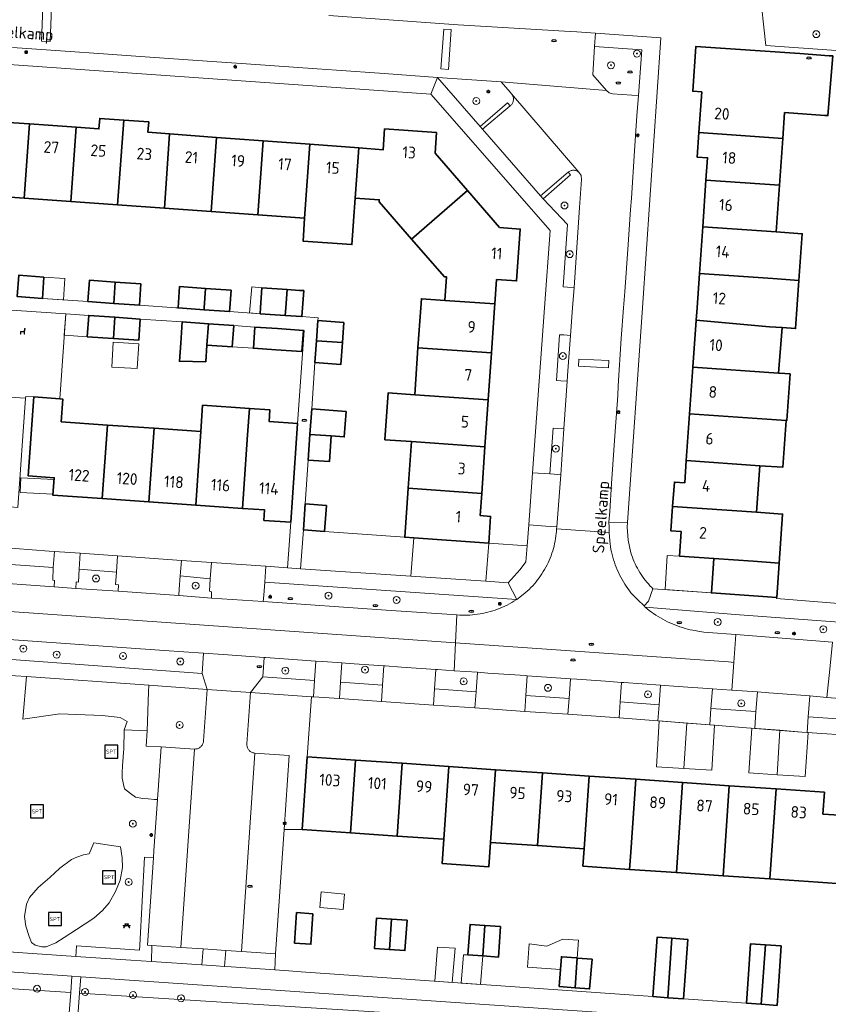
# Model space of a CAD drawing. Header units: metres. Extents: x 152610 to 160096, y 456114 to 462495.
# Tile 800 of 938: x 157810 to 157903, y 461420 to 461533. Entities that reach past the tile are written whole.
import ezdxf
from ezdxf.enums import TextEntityAlignment as Align

# ---------------------------------------------------------------- set-up
doc = ezdxf.new("R2010")
doc.units = ezdxf.units.M
doc.header["$LTSCALE"] = 0.5
doc.layers.get('0').update_dxf_attribs({"linetype": 'CONTINUOUS'})
for name, color, linetype, lineweight in [('B-PV-GR-BEPLANTING_CULTUUR_BOSPLANTSOEN-GV', 251, 'CONTINUOUS', 18), ('B-PV-GR-BEPLANTING_CULTUUR_HEESTERS-GV', 251, 'CONTINUOUS', 18), ('B-PV-GR-BEPLANTING_CULTUUR_ROOS-GV', 251, 'CONTINUOUS', 18), ('B-PV-GR-BOOM-S', 251, 'CONTINUOUS', 25), ('B-PV-GR-HAAG-GV', 251, 'CONTINUOUS', 13), ('B-PV-IE-MEUBILAIR-S', 251, 'CONTINUOUS', 25), ('B-PV-IE-MEUBILAIR_WEGMEUBILAIR-S', 251, 'CONTINUOUS', 25), ('B-PV-OG-BEBOUWING-GV', 6, 'CONTINUOUS', 35), ('B-PV-OG-BEBOUWING-T18', 1, 'CONTINUOUS', 18), ('B-PV-OG-BEBOUWING_OVERBOUWING-GV', 251, 'CONTINUOUS', 18), ('B-PV-OG-BEBOUWING_SCHUUR-GV', 251, 'CONTINUOUS', 18), ('B-PV-OG-TERREIN_BEGROEID-GV', 251, 'CONTINUOUS', 18), ('B-PV-OG-TOPOGRAFIE-T18', 1, 'CONTINUOUS', 18), ('B-PV-VH-GESLOTENVERHARDING_ASFALT-GV', 251, 'CONTINUOUS', 18), ('B-PV-VH-ONVERHARD_ZAND-GV', 251, 'CONTINUOUS', 18), ('B-PV-VH-OPENVERHARDING_BETONSTRAATSTEEN-GV', 251, 'CONTINUOUS', 18), ('B-PV-VH-OPENVERHARDING_STRAATBAKSTEEN-GV', 251, 'CONTINUOUS', 18), ('B-PV-VH-OPENVERHARDING_TEGEL-GV', 251, 'CONTINUOUS', 18)]:
    doc.layers.add(name, color=color, linetype=linetype, lineweight=lineweight)
doc.styles.add('NLCS-ISO', font='NLCS-ISO.ttf')
doc.styles.add('NLCS-ISO-M750-T18', font='NLCS-ISO.ttf', dxfattribs={"height": 1.35})

# ---------------------------------------------------------------- blocks, each defined once
blk = doc.blocks.new('SIE-MEUBILAIR_PAAL_LICHTMAST-SO')
for points in [[(-0.62, 0), (-1, 0)], [(-0.71, 0.71), (-0.44, 0.44)], [(0, 1), (0, 0.62)], [(0.44, 0.44), (0.71, 0.71)], [(1, 0), (0.62, 0)], [(-0.71, -0.71), (-0.44, -0.44)], [(0, -0.62), (0, -1)], [(0.44, -0.44), (0.71, -0.71)]]:
    blk.add_lwpolyline(points)
blk.add_circle((0, 0), 0.5)
blk = doc.blocks.new('SIE-MEUBILAIR_PUT_RIOOLPUT-SO')
blk.add_ellipse((0, 0), major_axis=(1.25, 0), ratio=0.54)
at = {"style": 'NLCS-ISO'}
blk.add_text('ri', height=0.75, dxfattribs=at).set_placement((-0.04, 0.07), align=Align.MIDDLE_CENTER)
blk = doc.blocks.new('SIE-WEG_SPEELTOESTEL-SO')
at = {"flags": 128}
blk.add_lwpolyline([(-3.75, -3.75), (3.75, -3.75), (3.75, 3.75), (-3.75, 3.75)], close=True, dxfattribs=at)
at = {"style": 'NLCS-ISO'}
blk.add_text('SPT', height=2.25, dxfattribs=at).set_placement((0, 0), align=Align.MIDDLE_CENTER)
blk = doc.blocks.new('SIE-WEG_PICKNICKTAFEL-SO')
at = {"color": 0, "linetype": 'ByBlock', "lineweight": 18}
for points in [[(-0.89, -0.2), (-1.64, -1.4), (-1.88, -1.4), (-1.12, -0.2), (-2, -0.2), (-2, 0), (-1, 0), (-0.5, 0.8), (-1, 0.8), (-1, 1), (1, 1), (1, 0.8), (0.5, 0.8), (1, 0), (2, 0), (2, -0.2), (1.12, -0.2), (1.88, -1.4), (1.64, -1.4), (0.89, -0.2)], [(-0.76, 0), (0.76, 0), (0.26, 0.8), (-0.26, 0.8)]]:
    blk.add_lwpolyline(points, close=True, dxfattribs=at)
blk = doc.blocks.new('SIE-WEG_ZITBANK-SO')
at = {"color": 0, "linetype": 'ByBlock', "lineweight": 18}
blk.add_lwpolyline([(-0.91, -1.63), (-0.91, -0.2), (1.09, -0.2), (1.09, -1.63), (1.29, -1.63), (1.29, -0.21), (1.54, 1.78), (1.33, 1.78), (1.11, 0), (-1.11, 0), (-1.11, -1.63)], close=True, dxfattribs=at)
blk = doc.blocks.new('SGR-BOOM_GBKN-SO')
at = {"linetype": 'ByBlock', "lineweight": 18}
h = blk.add_hatch(color=0, dxfattribs=at)
h.dxf.hatch_style = 1
edge = h.paths.add_edge_path()
edge.add_arc((0, 0), 0.25, 0, 360)
at = {"color": 0, "linetype": 'ByBlock', "lineweight": 18}
for radius in [2, 0.25]:
    blk.add_circle((0, 0), radius, dxfattribs=at)
at = {"color": 0, "linetype": 'ByBlock', "lineweight": 18, "style": 'NLCS-ISO'}
blk.add_attdef('SOORT', (2.5, 0), '', height=1.5, dxfattribs=at)

msp = doc.modelspace()

# ---------------------------------------------------------------- linework, layer by layer
at = {"layer": 'B-PV-GR-BEPLANTING_CULTUUR_BOSPLANTSOEN-GV', "flags": 128}
for points in [[(157816.094, 461423.013), (157765.046, 461426.522), (157764.87, 461424.383), (157815.953, 461421.133)], [(157900.695, 461417.198), (157817.109, 461422.943), (157816.968, 461421.068), (157906.76, 461415.356), (157906.858, 461416.791)]]:
    msp.add_lwpolyline(points, close=True, dxfattribs=at)
at = {"layer": 'B-PV-GR-BEPLANTING_CULTUUR_HEESTERS-GV', "flags": 128}
for points in [[(157881.783, 461529.694), (157876.341, 461530.094), (157876.146, 461526.843), (157877.704, 461525.033), (157878.015, 461524.775), (157878.401, 461524.653), (157880.626, 461524.498), (157881.388, 461524.448)], [(157865.581, 461526.007), (157858.219, 461526.527), (157863.128, 461520.897), (157866.31, 461523.588), (157866.6, 461523.245), (157866.668, 461523.302), (157866.73, 461523.364), (157866.786, 461523.432), (157866.836, 461523.505), (157866.88, 461523.582), (157866.916, 461523.663), (157866.944, 461523.747), (157866.965, 461523.832), (157866.978, 461523.92), (157866.983, 461524.008), (157866.981, 461524.096), (157866.97, 461524.184), (157866.951, 461524.27), (157866.924, 461524.355), (157866.891, 461524.436), (157866.849, 461524.514), (157866.801, 461524.588), (157866.76, 461524.642), (157866.589, 461524.831)], [(157873.976, 461515.838), (157873.889, 461515.841), (157873.803, 461515.836), (157873.717, 461515.823), (157873.633, 461515.802), (157873.551, 461515.774), (157873.472, 461515.738), (157873.396, 461515.695), (157873.325, 461515.646), (157873.275, 461515.604), (157873.559, 461515.298), (157870.42, 461512.567), (157873.219, 461509.581), (157872.721, 461502.414), (157873.219, 461502.378), (157873.967, 461502.324), (157874.586, 461511.554), (157874.83, 461514.771), (157874.782, 461515.225), (157874.525, 461515.603), (157874.458, 461515.658), (157874.385, 461515.706), (157874.309, 461515.747), (157874.229, 461515.781), (157874.147, 461515.808), (157874.062, 461515.827)], [(157872.804, 461496.864), (157872.305, 461496.902), (157871.936, 461491.632), (157872.435, 461491.597), (157873.183, 461491.545), (157873.246, 461492.748), (157873.552, 461496.808)], [(157872.049, 461486.092), (157871.551, 461486.127), (157871.181, 461480.859), (157871.68, 461480.821), (157872.428, 461480.764), (157872.797, 461486.039)], [(157845.217, 461474.247), (157842.763, 461474.418), (157842.452, 461469.939), (157855.159, 461469.077), (157855.496, 461473.493), (157854.452, 461473.565)], [(157868.566, 461472.596), (157864.128, 461472.901), (157863.786, 461468.491), (157866.367, 461468.316), (157867.749, 461469.835), (157868.417, 461470.742)], [(157824.958, 461456.515), (157810.852, 461457.511), (157810.412, 461452.613), (157814.681, 461453.24), (157819.568, 461453.03), (157821.634, 461452.791), (157822.453, 461452.344), (157822.124, 461451.401), (157824.773, 461451.278), (157824.912, 461455.758)], [(157831.67, 461456.041), (157824.958, 461456.515), (157824.912, 461455.758), (157824.773, 461451.278), (157824.646, 461449.51), (157826.357, 461449.438), (157830.198, 461449.174), (157830.287, 461449.172), (157830.377, 461449.178), (157830.465, 461449.191), (157830.552, 461449.213), (157830.636, 461449.242), (157830.718, 461449.279), (157830.795, 461449.323), (157830.869, 461449.374), (157830.938, 461449.431), (157831.001, 461449.493), (157831.059, 461449.562), (157831.11, 461449.635), (157831.155, 461449.712), (157831.192, 461449.794), (157831.222, 461449.878), (157831.245, 461449.964), (157831.259, 461450.053), (157831.264, 461450.104)], [(157843.691, 461455.196), (157836.658, 461455.69), (157836.252, 461449.762), (157836.25, 461449.673), (157836.256, 461449.583), (157836.269, 461449.495), (157836.291, 461449.408), (157836.32, 461449.324), (157836.357, 461449.242), (157836.401, 461449.165), (157836.451, 461449.091), (157836.508, 461449.022), (157836.571, 461448.959), (157836.64, 461448.901), (157836.713, 461448.85), (157836.791, 461448.805), (157836.872, 461448.768), (157836.956, 461448.738), (157837.042, 461448.715), (157837.131, 461448.701), (157837.182, 461448.696), (157841.122, 461448.426), (157840.539, 461439.919), (157842.643, 461439.902), (157843.217, 461448.282)], [(157824.773, 461451.278), (157822.124, 461451.401), (157822.095, 461450.776), (157822.055, 461449.746), (157822.058, 461449.17), (157822.028, 461448.761), (157821.954, 461447.752), (157821.921, 461447.236), (157821.863, 461446.46), (157821.881, 461445.822), (157821.96, 461445.451), (157822.039, 461445.081), (157822.14, 461444.606), (157822.825, 461444.048), (157823.431, 461443.622), (157824.24, 461443.465), (157824.891, 461443.42), (157825.591, 461443.372), (157825.94, 461443.348), (157826.357, 461449.438), (157824.646, 461449.51)]]:
    msp.add_lwpolyline(points, close=True, dxfattribs=at)
at = {"layer": 'B-PV-GR-BEPLANTING_CULTUUR_ROOS-GV', "flags": 128}
msp.add_lwpolyline([(157864.128, 461472.901), (157855.496, 461473.493), (157855.159, 461469.077), (157863.786, 461468.491)], close=True, dxfattribs=at)
at = {"layer": 'B-PV-GR-HAAG-GV', "flags": 128}
for points in [[(157825.305, 461426.548), (157824.792, 461426.583), (157825.48, 461436.628), (157824.464, 461436.697), (157823.898, 461426.598), (157823.865, 461426.009), (157816.632, 461426.502), (157816.549, 461425.285), (157822.867, 461424.854), (157825.246, 461424.692)], [(157828.627, 461426.32), (157825.305, 461426.548), (157825.246, 461424.692), (157831.042, 461424.297), (157831.196, 461426.144)], [(157835.616, 461425.84), (157833.833, 461425.962), (157833.677, 461424.118), (157834.457, 461424.065), (157839.457, 461423.724), (157839.556, 461425.57)]]:
    msp.add_lwpolyline(points, close=True, dxfattribs=at)
at = {"layer": 'B-PV-OG-BEBOUWING-GV', "flags": 128}
for points in [[(157888.35, 461520.195), (157898.026, 461519.517), (157898.234, 461522.482), (157902.883, 461522.156), (157903.234, 461522.131), (157903.779, 461529.011), (157903.365, 461529.04), (157899.973, 461529.277), (157888.013, 461530.115), (157887.65, 461524.938), (157888.677, 461524.866)], [(157811.195, 461521.172), (157805.791, 461521.552), (157805.182, 461513.028), (157804.969, 461510.035), (157807.662, 461509.843), (157807.876, 461512.835), (157810.586, 461512.642)], [(157816.583, 461520.793), (157811.195, 461521.172), (157810.586, 461512.642), (157815.974, 461512.257)], [(157822.055, 461521.61), (157819.291, 461521.805), (157819.207, 461520.608), (157816.583, 461520.793), (157815.974, 461512.257), (157821.359, 461511.872)], [(157824.937, 461521.407), (157822.055, 461521.61), (157821.359, 461511.872), (157826.744, 461511.488), (157827.353, 461520.025), (157824.853, 461520.21)], [(157832.741, 461519.626), (157827.353, 461520.025), (157826.744, 461511.488), (157832.133, 461511.103)], [(157858.122, 461520.194), (157852.131, 461520.595), (157851.971, 461518.201), (157849.159, 461518.409), (157848.751, 461512.644), (157851.504, 461512.44), (157851.485, 461512.19), (157855.232, 461507.906), (157861.7, 461513.491), (157857.963, 461517.819)], [(157898.026, 461519.517), (157888.35, 461520.195), (157888.152, 461517.364), (157889.349, 461517.28), (157889.169, 461514.71), (157897.648, 461514.115)], [(157838.125, 461519.227), (157832.741, 461519.626), (157832.133, 461511.103), (157837.518, 461510.719)], [(157843.52, 461518.827), (157838.125, 461519.227), (157837.518, 461510.719), (157842.914, 461510.333)], [(157849.159, 461518.409), (157843.52, 461518.827), (157842.914, 461510.333), (157842.725, 461507.681), (157848.361, 461507.279), (157848.55, 461509.931), (157848.556, 461510.016), (157848.751, 461512.644)], [(157897.648, 461514.115), (157889.169, 461514.71), (157888.792, 461509.33), (157897.271, 461508.736)], [(157865.37, 461509.242), (157861.7, 461513.491), (157855.232, 461507.906), (157859.015, 461503.581), (157859.265, 461503.563), (157859.076, 461500.85), (157864.842, 461500.449), (157865.037, 461503.254), (157867.341, 461503.091), (157867.764, 461509.073)], [(157897.271, 461508.736), (157888.792, 461509.33), (157888.415, 461503.952), (157896.894, 461503.357), (157899.887, 461503.148), (157900.264, 461508.526)], [(157812.85, 461503.534), (157809.95, 461503.737), (157809.775, 461501.286), (157812.678, 461501.082)], [(157821.083, 461502.956), (157818.106, 461503.165), (157817.934, 461500.711), (157820.908, 461500.504)], [(157824.042, 461502.748), (157821.083, 461502.956), (157820.908, 461500.504), (157823.87, 461500.298)], [(157896.894, 461503.357), (157888.415, 461503.952), (157888.138, 461500), (157888.038, 461498.576), (157896.506, 461497.822), (157897.937, 461497.716), (157899.499, 461497.607), (157899.887, 461503.148)], [(157831.499, 461502.225), (157828.494, 461502.436), (157828.322, 461499.982), (157831.324, 461499.771), (157831.34, 461500)], [(157834.429, 461502.019), (157831.499, 461502.225), (157831.34, 461500), (157831.324, 461499.771), (157834.257, 461499.565), (157834.287, 461500)], [(157840.894, 461502.107), (157837.979, 461502.311), (157837.817, 461500), (157837.769, 461499.319), (157840.68, 461499.114), (157840.743, 461500)], [(157842.32, 461502.007), (157840.894, 461502.107), (157840.743, 461500), (157840.68, 461499.114), (157842.607, 461498.979), (157842.679, 461500), (157842.817, 461501.972)], [(157859.076, 461500.85), (157856.363, 461501.039), (157856.291, 461500), (157855.97, 461495.382), (157864.449, 461494.792), (157864.811, 461500), (157864.842, 461500.449)], [(157821.034, 461498.905), (157818.021, 461499.115), (157817.851, 461496.671), (157820.864, 461496.461)], [(157823.957, 461498.702), (157821.034, 461498.905), (157820.864, 461496.461), (157823.787, 461496.258)], [(157831.641, 461495.711), (157831.811, 461498.155), (157828.795, 461498.365), (157828.625, 461495.921), (157828.481, 461493.845), (157831.507, 461493.784)], [(157847.432, 461498.311), (157844.439, 461498.52), (157844.278, 461496.195), (157847.27, 461495.987)], [(157896.506, 461497.822), (157888.038, 461498.576), (157887.66, 461493.173), (157897.548, 461492.48), (157897.937, 461497.716)], [(157834.731, 461497.951), (157831.811, 461498.155), (157831.641, 461495.711), (157834.561, 461495.507)], [(157839.779, 461497.6), (157837.174, 461497.781), (157837.003, 461495.338), (157839.608, 461495.156), (157842.601, 461494.947), (157842.771, 461497.391)], [(157847.27, 461495.987), (157844.278, 461496.195), (157844.103, 461493.681), (157847.095, 461493.473)], [(157864.449, 461494.792), (157855.97, 461495.382), (157855.594, 461489.986), (157864.074, 461489.396)], [(157897.548, 461492.48), (157887.66, 461493.173), (157887.282, 461487.781), (157898.405, 461487.002), (157898.491, 461486.996), (157898.869, 461492.387), (157897.635, 461492.469), (157897.548, 461492.475)], [(157819.577, 461478.017), (157820.169, 461486.495), (157814.852, 461486.866), (157815.038, 461489.49), (157814.686, 461489.514), (157811.696, 461489.726), (157811.052, 461480.629), (157814.045, 461480.417), (157813.903, 461478.412)], [(157855.594, 461489.986), (157852.532, 461490.199), (157852.156, 461484.8), (157855.219, 461484.587), (157863.698, 461483.997), (157864.074, 461489.396)], [(157836.552, 461488.392), (157831.157, 461488.767), (157830.946, 461485.745), (157830.355, 461477.265), (157835.75, 461476.889), (157836.341, 461485.369)], [(157842.106, 461486.68), (157838.81, 461486.91), (157838.902, 461488.229), (157836.552, 461488.392), (157836.341, 461485.369), (157835.75, 461476.889), (157838.294, 461476.712), (157838.21, 461475.515), (157841.313, 461475.299)], [(157847.682, 461488.07), (157843.732, 461488.344), (157843.527, 461485.4), (157845.981, 461485.23), (157847.477, 461485.127)], [(157898.405, 461487.002), (157887.282, 461487.781), (157886.905, 461482.405), (157895.384, 461481.811), (157898.028, 461481.625)], [(157825.558, 461486.12), (157820.169, 461486.495), (157819.577, 461478.017), (157824.967, 461477.641)], [(157830.946, 461485.745), (157825.558, 461486.12), (157824.967, 461477.641), (157830.355, 461477.265)], [(157845.981, 461485.23), (157843.527, 461485.4), (157843.322, 461482.458), (157845.776, 461482.288)], [(157863.698, 461483.997), (157855.219, 461484.587), (157854.845, 461479.212), (157863.324, 461478.622)], [(157895.384, 461481.811), (157886.905, 461482.405), (157886.725, 461479.836), (157885.528, 461479.92), (157885.331, 461477.118), (157895.007, 461476.44), (157895.008, 461476.451)], [(157863.324, 461478.622), (157854.845, 461479.212), (157854.452, 461473.565), (157855.496, 461473.493), (157864.128, 461472.901), (157864.343, 461475.974), (157863.146, 461476.058)], [(157845.425, 461477.24), (157842.971, 461477.411), (157842.763, 461474.418), (157845.217, 461474.247)], [(157895.007, 461476.44), (157885.331, 461477.118), (157885.133, 461474.294), (157886.33, 461474.21), (157886.133, 461471.387), (157890.073, 461471.111), (157894.612, 461470.793), (157897.605, 461470.583), (157898, 461476.243), (157895.008, 461476.451)], [(157894.612, 461470.793), (157890.073, 461471.111), (157889.797, 461467.152), (157897.329, 461466.626), (157897.605, 461470.583)], [(157848.764, 461447.902), (157843.217, 461448.282), (157842.643, 461439.902), (157848.19, 461439.522)], [(157854.161, 461447.532), (157848.764, 461447.902), (157848.19, 461439.522), (157853.587, 461439.152)], [(157859.539, 461447.163), (157854.161, 461447.532), (157853.587, 461439.152), (157858.965, 461438.784)], [(157864.926, 461446.794), (157859.539, 461447.163), (157858.965, 461438.784), (157858.772, 461435.979), (157864.159, 461435.61), (157864.352, 461438.414)], [(157870.313, 461446.425), (157864.926, 461446.794), (157864.352, 461438.414), (157869.739, 461438.045)], [(157875.7, 461446.056), (157870.313, 461446.425), (157869.739, 461438.045), (157875.126, 461437.676)], [(157880.375, 461435.312), (157880.512, 461437.307), (157881.086, 461445.686), (157875.7, 461446.056), (157875.126, 461437.676), (157874.99, 461435.693)], [(157886.473, 461445.317), (157881.086, 461445.686), (157880.512, 461437.307), (157880.375, 461435.312), (157885.762, 461434.943)], [(157891.86, 461444.948), (157886.473, 461445.317), (157885.762, 461434.943), (157891.149, 461434.573)], [(157897.247, 461444.579), (157891.86, 461444.948), (157891.149, 461434.573), (157896.536, 461434.204)], [(157902.817, 461444.197), (157897.247, 461444.579), (157896.536, 461434.204), (157902.107, 461433.822), (157905.309, 461433.602), (157905.848, 461441.464), (157902.645, 461441.684)], [(157843.874, 461430.206), (157841.988, 461430.335), (157841.747, 461426.823), (157843.633, 461426.694)], [(157852.931, 461429.585), (157851.207, 461429.703), (157850.966, 461426.191), (157852.69, 461426.073)], [(157854.719, 461429.463), (157852.931, 461429.585), (157852.69, 461426.073), (157854.478, 461425.951)], [(157863.696, 461428.848), (157861.982, 461428.965), (157861.741, 461425.453), (157863.455, 461425.336)], [(157865.503, 461428.724), (157863.696, 461428.848), (157863.455, 461425.336), (157865.263, 461425.212)], [(157885.244, 461427.371), (157883.531, 461427.488), (157883.062, 461420.648), (157884.775, 461420.531)], [(157885.244, 461427.371), (157884.775, 461420.531), (157886.593, 461420.401), (157887.063, 461427.246)], [(157896.018, 461426.633), (157894.315, 461426.749), (157894.075, 461423.237), (157893.846, 461419.883), (157895.547, 461419.767)], [(157897.838, 461426.508), (157896.018, 461426.633), (157895.547, 461419.767), (157897.368, 461419.641), (157897.597, 461422.996)], [(157874.076, 461421.679), (157874.282, 461424.593), (157874.318, 461425.098), (157874.265, 461425.102), (157872.562, 461425.242), (157872.513, 461425.246), (157872.231, 461421.831)], [(157874.318, 461425.098), (157874.282, 461424.593), (157874.076, 461421.679), (157875.763, 461421.54), (157876.044, 461424.956)]]:
    msp.add_lwpolyline(points, close=True, dxfattribs=at)
at = {"layer": 'B-PV-OG-BEBOUWING_OVERBOUWING-GV', "flags": 128}
for points in [[(157815.27, 461503.364), (157812.85, 461503.534), (157812.678, 461501.082), (157815.105, 461500.911)], [(157837.979, 461502.311), (157836.806, 461502.394), (157836.561, 461499.404), (157837.769, 461499.319), (157837.817, 461500)], [(157818.021, 461499.115), (157815.368, 461499.3), (157815.197, 461496.852), (157817.851, 461496.671)], [(157837.174, 461497.781), (157834.731, 461497.951), (157834.561, 461495.507), (157837.003, 461495.338)], [(157823.801, 461495.86), (157820.851, 461496.042), (157820.673, 461493.177), (157823.624, 461492.994)], [(157814.031, 461480.227), (157810.208, 461480.425), (157810.12, 461478.735), (157813.912, 461478.539)], [(157886.133, 461471.387), (157884.688, 461471.468), (157884.467, 461467.536), (157889.797, 461467.152), (157890.073, 461471.111)], [(157886.63, 461446.938), (157886.971, 461452.158), (157883.762, 461452.408), (157883.456, 461447.122)], [(157890.165, 461451.91), (157886.971, 461452.158), (157886.63, 461446.938), (157889.866, 461446.751)], [(157897.388, 461446.213), (157897.675, 461451.327), (157894.459, 461451.577), (157894.131, 461446.42)], [(157900.223, 461451.129), (157897.675, 461451.327), (157897.388, 461446.213), (157900.617, 461446.007), (157900.939, 461451.08)], [(157874.488, 461427.158), (157872.665, 461427.271), (157870.837, 461426.464), (157868.799, 461426.739), (157868.593, 461424.028), (157872.392, 461423.787), (157872.513, 461425.246), (157874.318, 461425.098)], [(157860.278, 461426.23), (157858.214, 461426.36), (157857.918, 461422.426), (157859.932, 461422.284)], [(157861.741, 461425.453), (157861.21, 461425.481), (157860.955, 461422.211), (157863.201, 461422.053), (157863.455, 461425.336)]]:
    msp.add_lwpolyline(points, close=True, dxfattribs=at)
at = {"layer": 'B-PV-OG-BEBOUWING_SCHUUR-GV', "flags": 128}
msp.add_lwpolyline([(157847.503, 461432.452), (157844.816, 461432.706), (157844.648, 461430.924), (157847.335, 461430.67)], close=True, dxfattribs=at)
at = {"layer": 'B-PV-OG-TERREIN_BEGROEID-GV', "flags": 128}
for points in [[(157894.594, 461543.624), (157896.072, 461530.217), (157911.739, 461529.094)], [(157911.902, 461463.247), (157893.049, 461464.626), (157882.164, 461465.523), (157882.401, 461465.325), (157882.643, 461465.132), (157882.89, 461464.947), (157883.141, 461464.767), (157883.397, 461464.594), (157883.658, 461464.428), (157883.923, 461464.269), (157884.191, 461464.116), (157884.464, 461463.971), (157884.74, 461463.833), (157885.02, 461463.701), (157885.303, 461463.578), (157885.589, 461463.461), (157885.878, 461463.352), (157886.17, 461463.251), (157886.465, 461463.157), (157886.761, 461463.071), (157887.06, 461462.992), (157887.361, 461462.921), (157887.663, 461462.858), (157887.927, 461462.81), (157888.222, 461462.756), (157888.456, 461462.714), (157888.931, 461462.645), (157889.408, 461462.6), (157892.627, 461462.351), (157903.755, 461461.489)], [(157805.007, 461426.071), (157810.41, 461425.703), (157816.549, 461425.285), (157816.632, 461426.502), (157823.865, 461426.009), (157823.898, 461426.598), (157824.464, 461436.697), (157825.48, 461436.628), (157825.538, 461437.48), (157825.94, 461443.348), (157825.591, 461443.372), (157824.891, 461443.42), (157824.24, 461443.465), (157823.431, 461443.622), (157822.825, 461444.048), (157822.14, 461444.606), (157822.039, 461445.081), (157821.96, 461445.451), (157821.881, 461445.822), (157821.863, 461446.46), (157821.921, 461447.236), (157821.954, 461447.752), (157822.028, 461448.761), (157822.058, 461449.17), (157822.055, 461449.746), (157822.095, 461450.776), (157822.124, 461451.401), (157822.453, 461452.344), (157821.634, 461452.791), (157819.568, 461453.03), (157814.681, 461453.24), (157810.412, 461452.613), (157810.852, 461457.511), (157808.309, 461457.69)], [(157914.518, 461454.219), (157903.122, 461455.126), (157901.143, 461455.284), (157900.953, 461452.898), (157919.708, 461451.612)], [(157906.76, 461415.356), (157816.968, 461421.068), (157816.648, 461416.806), (157817.341, 461416.761), (157828.904, 461415.993), (157831.022, 461415.852), (157850.918, 461414.507), (157870.264, 461413.237), (157896.615, 461411.38), (157899.966, 461411.187), (157899.972, 461411.187), (157900.178, 461411.167), (157900.257, 461411.158), (157900.542, 461411.122), (157900.825, 461411.078), (157901.107, 461411.026), (157901.388, 461410.966), (157901.666, 461410.898), (157901.943, 461410.823), (157902.218, 461410.74), (157902.49, 461410.649), (157902.759, 461410.551), (157903.026, 461410.445), (157903.289, 461410.332)]]:
    msp.add_lwpolyline(points, dxfattribs=at)
for points in [[(157795.103, 461490.747), (157796.224, 461490.582), (157801.107, 461490.282), (157801.175, 461491.366), (157805.964, 461491.015), (157805.883, 461489.913), (157810.744, 461489.601), (157810.757, 461489.786), (157811.696, 461489.726), (157814.686, 461489.514), (157815.368, 461499.3), (157805.142, 461499.999), (157798.546, 461500.45), (157797.998, 461492.085), (157794.808, 461492.28), (157795.601, 461500.651), (157792.911, 461500.835), (157792.853, 461500), (157792.22, 461490.905)], [(157813.942, 461470.084), (157805.766, 461470.663), (157805.603, 461469.213), (157805.504, 461469.22), (157805.451, 461468.471), (157814.053, 461467.847), (157814.089, 461468.602), (157813.894, 461468.628)], [(157821.217, 461469.562), (157816.92, 461469.89), (157816.84, 461468.402), (157816.59, 461468.42), (157816.538, 461467.672), (157821.421, 461467.344), (157821.462, 461468.082), (157821.1, 461468.117)], [(157832.037, 461468.768), (157828.575, 461469.106), (157828.45, 461467.595), (157828.405, 461466.838), (157828.917, 461466.806), (157832.165, 461466.562), (157832.177, 461467.292), (157831.954, 461467.345)], [(157867.377, 461466.405), (157838.324, 461468.398), (157838.214, 461466.894), (157838.137, 461466.164), (157852.316, 461465.183), (157860.454, 461464.611), (157860.752, 461464.593), (157861.051, 461464.584), (157861.35, 461464.582), (157861.649, 461464.589), (157861.948, 461464.603), (157862.246, 461464.625), (157862.543, 461464.656), (157862.839, 461464.694), (157863.135, 461464.74), (157863.429, 461464.794), (157863.721, 461464.856), (157864.012, 461464.926), (157864.301, 461465.003), (157864.587, 461465.089), (157864.871, 461465.181), (157865.153, 461465.282), (157865.432, 461465.39), (157865.707, 461465.505), (157865.98, 461465.628), (157866.249, 461465.758), (157866.515, 461465.895), (157866.777, 461466.039), (157867.035, 461466.19), (157867.289, 461466.348)], [(157831.252, 461460.221), (157826.71, 461460.54), (157801.2, 461462.34), (157796.677, 461462.662), (157796.534, 461460.406), (157831.088, 461457.887)], [(157838.395, 461459.719), (157838.235, 461459.73), (157838.078, 461457.486), (157844.062, 461457.066), (157844.22, 461459.31)], [(157848.058, 461459.04), (157847.213, 461459.1), (157847.055, 461456.855), (157851.893, 461456.515), (157852.051, 461458.76)], [(157858.238, 461458.329), (157858.036, 461458.343), (157857.879, 461456.095), (157862.666, 461455.759), (157862.824, 461458.01), (157860.162, 461458.195)], [(157873.549, 461457.263), (157868.561, 461457.61), (157868.402, 461455.356), (157873.39, 461455.005)], [(157879.719, 461456.832), (157879.434, 461456.852), (157879.275, 461454.592), (157883.764, 461454.277), (157883.923, 461456.537)], [(157890.95, 461456.044), (157889.909, 461456.117), (157889.75, 461453.856), (157894.937, 461453.492), (157895.096, 461455.753), (157892.142, 461455.96)], [(157811.146, 461427.586), (157810.781, 461428.775), (157810.616, 461429.882), (157810.84, 461431.295), (157811.197, 461432.084), (157812.184, 461433.206), (157813.535, 461434.369), (157814.706, 461435.457), (157816.029, 461436.438), (157816.643, 461436.734), (157817.404, 461436.979), (157818.073, 461437.117), (157818.6, 461438.363), (157821.689, 461437.896), (157821.861, 461436.657), (157821.909, 461435.522), (157821.635, 461434.062), (157821.099, 461432.772), (157820.363, 461431.474), (157819.63, 461430.556), (157818.628, 461429.686), (157816.629, 461428.367), (157815.19, 461427.454), (157814.218, 461426.859), (157813.119, 461426.373), (157812.6, 461426.373), (157811.832, 461426.575), (157811.437, 461426.905)], [(157815.953, 461421.133), (157764.87, 461424.383), (157764.54, 461420.362), (157781.974, 461419.144), (157805.825, 461417.508), (157815.632, 461416.872)]]:
    msp.add_lwpolyline(points, close=True, dxfattribs=at)
at = {"layer": 'B-PV-VH-GESLOTENVERHARDING_ASFALT-GV', "flags": 128}
msp.add_lwpolyline([(157878.021, 461474.117), (157871.961, 461474.529), (157871.942, 461474.196), (157871.921, 461473.99), (157871.885, 461473.7), (157871.841, 461473.412), (157871.79, 461473.124), (157871.73, 461472.839), (157871.663, 461472.555), (157871.588, 461472.273), (157871.505, 461471.993), (157871.414, 461471.716), (157871.316, 461471.441), (157871.21, 461471.169), (157871.098, 461470.9), (157870.977, 461470.634), (157870.85, 461470.371), (157870.715, 461470.112), (157870.573, 461469.857), (157870.424, 461469.606), (157870.269, 461469.359), (157870.107, 461469.116), (157869.938, 461468.878), (157869.763, 461468.645), (157869.581, 461468.416), (157869.393, 461468.193), (157869.199, 461467.975), (157868.999, 461467.762), (157868.794, 461467.555), (157868.106, 461466.955), (157867.377, 461466.405), (157867.289, 461466.348), (157867.035, 461466.19), (157866.777, 461466.039), (157866.515, 461465.895), (157866.249, 461465.758), (157865.98, 461465.628), (157865.707, 461465.505), (157865.432, 461465.39), (157865.153, 461465.282), (157864.871, 461465.181), (157864.587, 461465.089), (157864.301, 461465.003), (157864.012, 461464.926), (157863.721, 461464.856), (157863.429, 461464.794), (157863.135, 461464.74), (157862.839, 461464.694), (157862.543, 461464.656), (157862.246, 461464.625), (157861.948, 461464.603), (157861.649, 461464.589), (157861.35, 461464.582), (157861.051, 461464.584), (157860.752, 461464.593), (157860.454, 461464.611), (157860.308, 461461.403), (157891.759, 461459.202), (157892.385, 461459.158), (157892.627, 461462.351), (157889.408, 461462.6), (157888.931, 461462.645), (157888.456, 461462.714), (157888.222, 461462.756), (157887.927, 461462.81), (157887.663, 461462.858), (157887.361, 461462.921), (157887.06, 461462.992), (157886.761, 461463.071), (157886.465, 461463.157), (157886.17, 461463.251), (157885.878, 461463.352), (157885.589, 461463.461), (157885.303, 461463.578), (157885.02, 461463.701), (157884.74, 461463.833), (157884.464, 461463.971), (157884.191, 461464.116), (157883.923, 461464.269), (157883.658, 461464.428), (157883.397, 461464.594), (157883.141, 461464.767), (157882.89, 461464.947), (157882.643, 461465.132), (157882.401, 461465.325), (157882.164, 461465.523), (157882.039, 461465.649), (157881.301, 461466.346), (157880.598, 461467.079), (157880.528, 461467.168), (157880.34, 461467.413), (157880.158, 461467.664), (157879.983, 461467.918), (157879.815, 461468.178), (157879.653, 461468.442), (157879.498, 461468.709), (157879.35, 461468.981), (157879.21, 461469.256), (157879.076, 461469.535), (157878.95, 461469.818), (157878.831, 461470.103), (157878.719, 461470.392), (157878.615, 461470.683), (157878.519, 461470.977), (157878.43, 461471.273), (157878.349, 461471.571), (157878.276, 461471.872), (157878.21, 461472.174), (157878.097, 461473.144)], close=True, dxfattribs=at)
at = {"layer": 'B-PV-VH-ONVERHARD_ZAND-GV', "flags": 128}
for points in [[(157811.146, 461427.586), (157811.437, 461426.905), (157811.832, 461426.575), (157812.6, 461426.373), (157813.119, 461426.373), (157814.218, 461426.859), (157815.19, 461427.454), (157816.629, 461428.367), (157818.628, 461429.686), (157819.63, 461430.556), (157820.363, 461431.474), (157821.099, 461432.772), (157821.635, 461434.062), (157821.909, 461435.522), (157821.861, 461436.657), (157821.689, 461437.896), (157818.6, 461438.363), (157818.073, 461437.117), (157817.404, 461436.979), (157816.643, 461436.734), (157816.029, 461436.438), (157814.706, 461435.457), (157813.535, 461434.369), (157812.184, 461433.206), (157811.197, 461432.084), (157810.84, 461431.295), (157810.616, 461429.882), (157810.781, 461428.775)], [(157825.305, 461426.548), (157824.792, 461426.583), (157825.48, 461436.628), (157824.464, 461436.697), (157823.898, 461426.598), (157823.865, 461426.009), (157816.632, 461426.502), (157816.549, 461425.285), (157822.867, 461424.854), (157825.246, 461424.692)], [(157828.627, 461426.32), (157825.305, 461426.548), (157825.246, 461424.692), (157831.042, 461424.297), (157831.196, 461426.144)], [(157835.616, 461425.84), (157833.833, 461425.962), (157833.677, 461424.118), (157834.457, 461424.065), (157839.457, 461423.724), (157839.556, 461425.57)]]:
    msp.add_lwpolyline(points, close=True, dxfattribs=at)
at = {"layer": 'B-PV-VH-OPENVERHARDING_BETONSTRAATSTEEN-GV', "flags": 128}
for points in [[(157809.233, 461529.978), (157814.759, 461529.58), (157820.268, 461529.203), (157821.831, 461529.082), (157825.065, 461528.858), (157830.565, 461528.481), (157836.154, 461528.083), (157841.626, 461527.7), (157844.359, 461527.505), (157846.591, 461527.358), (157852.074, 461526.968), (157858.219, 461526.527), (157865.581, 461526.007), (157877.704, 461525.033), (157876.146, 461526.843), (157876.341, 461530.094), (157876.433, 461531.62), (157874.274, 461531.773), (157873.518, 461531.806), (157860.62, 461532.61), (157845.713, 461533.656)], [(157801.2, 461462.34), (157826.71, 461460.54), (157831.252, 461460.221), (157833.502, 461460.063), (157838.235, 461459.73), (157838.395, 461459.719), (157844.22, 461459.31), (157845.014, 461459.254), (157847.213, 461459.1), (157848.058, 461459.04), (157852.051, 461458.76), (157852.19, 461458.75), (157854.078, 461458.619), (157858.036, 461458.343), (157858.238, 461458.329), (157860.162, 461458.195), (157860.308, 461461.403), (157753.688, 461468.904)], [(157903.446, 461458.386), (157903.122, 461455.126), (157914.518, 461454.219)]]:
    msp.add_lwpolyline(points, dxfattribs=at)
for points in [[(157812.723, 461534.578), (157813.716, 461534.541), (157813.57, 461530.673), (157812.578, 461530.71)], [(157813.716, 461534.541), (157812.723, 461534.578), (157812.578, 461530.71), (157813.57, 461530.673)], [(157858.937, 461532.107), (157859.808, 461532.046), (157859.489, 461527.458), (157858.618, 461527.518)], [(157859.808, 461532.046), (157858.937, 461532.107), (157858.618, 461527.518), (157859.489, 461527.458)], [(157877.704, 461525.033), (157865.581, 461526.007), (157866.589, 461524.831), (157866.76, 461524.642), (157874.525, 461515.603), (157874.782, 461515.225), (157874.83, 461514.771), (157874.586, 461511.554), (157873.967, 461502.324), (157873.792, 461500), (157873.552, 461496.808), (157873.246, 461492.748), (157873.183, 461491.545), (157872.797, 461486.039), (157872.428, 461480.764), (157871.972, 461474.751), (157871.961, 461474.529), (157878.021, 461474.117), (157878, 461474.71), (157877.98, 461475.304), (157878.079, 461476.541), (157878.286, 461479.77), (157878.686, 461485.774), (157879, 461489.877), (157879.036, 461491.004), (157879.411, 461496.463), (157879.668, 461500), (157879.801, 461501.833), (157880.186, 461507.304), (157880.483, 461511.315), (157880.577, 461512.62), (157880.946, 461518.077), (157881.22, 461522.106), (157881.388, 461524.448), (157880.626, 461524.498), (157878.401, 461524.653), (157878.015, 461524.775)], [(157874.525, 461515.603), (157866.76, 461524.642), (157866.801, 461524.588), (157866.849, 461524.514), (157866.891, 461524.436), (157866.924, 461524.355), (157866.951, 461524.27), (157866.97, 461524.184), (157866.981, 461524.096), (157866.983, 461524.008), (157866.978, 461523.92), (157866.965, 461523.832), (157866.944, 461523.747), (157866.916, 461523.663), (157866.88, 461523.582), (157866.836, 461523.505), (157866.786, 461523.432), (157866.73, 461523.364), (157866.668, 461523.302), (157866.6, 461523.245), (157863.424, 461520.558), (157870.112, 461512.895), (157873.275, 461515.604), (157873.325, 461515.646), (157873.396, 461515.695), (157873.472, 461515.738), (157873.551, 461515.774), (157873.633, 461515.802), (157873.717, 461515.823), (157873.803, 461515.836), (157873.889, 461515.841), (157873.976, 461515.838), (157874.062, 461515.827), (157874.147, 461515.808), (157874.229, 461515.781), (157874.309, 461515.747), (157874.385, 461515.706), (157874.458, 461515.658)], [(157866.6, 461523.245), (157866.31, 461523.588), (157863.128, 461520.897), (157863.424, 461520.558)], [(157873.559, 461515.298), (157873.275, 461515.604), (157870.112, 461512.895), (157870.42, 461512.567)], [(157874.478, 461493.272), (157874.519, 461494.087), (157877.977, 461493.916), (157877.937, 461493.1)], [(157877.977, 461493.916), (157874.519, 461494.087), (157874.478, 461493.272), (157877.937, 461493.1)], [(157810.744, 461489.601), (157805.883, 461489.913), (157805.229, 461480.238), (157804.922, 461476.488), (157804.942, 461476.574), (157804.97, 461476.658), (157805.005, 461476.739), (157805.047, 461476.817), (157805.097, 461476.891), (157805.152, 461476.96), (157805.214, 461477.024), (157805.281, 461477.082), (157805.353, 461477.133), (157805.429, 461477.178), (157805.51, 461477.216), (157805.593, 461477.247), (157805.679, 461477.269), (157805.766, 461477.285), (157805.854, 461477.292), (157805.943, 461477.291), (157806.031, 461477.282), (157809.859, 461476.993)], [(157753.688, 461468.904), (157860.308, 461461.403), (157860.454, 461464.611), (157852.316, 461465.183), (157838.137, 461466.164), (157832.165, 461466.562), (157828.917, 461466.806), (157828.405, 461466.838), (157821.421, 461467.344), (157816.538, 461467.672), (157814.053, 461467.847), (157805.451, 461468.471), (157798.486, 461468.961), (157797.541, 461469.04), (157789.858, 461469.546), (157787.351, 461469.745), (157782.526, 461470.088), (157777.006, 461470.471), (157776.163, 461470.546), (157771.431, 461470.873), (157765.954, 461471.251), (157755.765, 461471.984), (157753.834, 461472.119)], [(157903.122, 461455.126), (157903.446, 461458.386), (157903.755, 461461.489), (157892.627, 461462.351), (157892.385, 461459.158), (157892.142, 461455.96), (157895.096, 461455.753), (157896.421, 461455.66), (157901.143, 461455.284)], [(157860.308, 461461.403), (157860.162, 461458.195), (157862.824, 461458.01), (157864.032, 461457.926), (157868.373, 461457.623), (157868.561, 461457.61), (157873.549, 461457.263), (157874.281, 461457.212), (157877.61, 461456.98), (157879.434, 461456.852), (157879.719, 461456.832), (157883.923, 461456.537), (157885.984, 461456.392), (157889.909, 461456.117), (157890.95, 461456.044), (157892.142, 461455.96), (157892.385, 461459.158), (157891.759, 461459.202)], [(157836.658, 461455.69), (157831.67, 461456.041), (157831.264, 461450.104), (157831.259, 461450.053), (157831.245, 461449.964), (157831.222, 461449.878), (157831.192, 461449.794), (157831.155, 461449.712), (157831.11, 461449.635), (157831.059, 461449.562), (157831.001, 461449.493), (157830.938, 461449.431), (157830.869, 461449.374), (157830.795, 461449.323), (157830.718, 461449.279), (157830.636, 461449.242), (157830.552, 461449.213), (157830.465, 461449.191), (157830.377, 461449.178), (157830.287, 461449.172), (157830.198, 461449.174), (157828.627, 461426.32), (157831.196, 461426.144), (157833.833, 461425.962), (157835.616, 461425.84), (157837.182, 461448.696), (157837.131, 461448.701), (157837.042, 461448.715), (157836.956, 461448.738), (157836.872, 461448.768), (157836.791, 461448.805), (157836.713, 461448.85), (157836.64, 461448.901), (157836.571, 461448.959), (157836.508, 461449.022), (157836.451, 461449.091), (157836.401, 461449.165), (157836.357, 461449.242), (157836.32, 461449.324), (157836.291, 461449.408), (157836.269, 461449.495), (157836.256, 461449.583), (157836.25, 461449.673), (157836.252, 461449.762)], [(157828.627, 461426.32), (157830.198, 461449.174), (157826.357, 461449.438), (157825.94, 461443.348), (157825.538, 461437.48), (157825.48, 461436.628), (157824.792, 461426.583), (157825.305, 461426.548)], [(157841.122, 461448.426), (157837.182, 461448.696), (157835.616, 461425.84), (157839.556, 461425.57), (157840.539, 461439.919)]]:
    msp.add_lwpolyline(points, close=True, dxfattribs=at)
at = {"layer": 'B-PV-VH-OPENVERHARDING_STRAATBAKSTEEN-GV', "flags": 128}
for points in [[(157765.046, 461426.522), (157816.094, 461423.013), (157817.109, 461422.943), (157900.695, 461417.198)], [(157897.368, 461419.641), (157895.547, 461419.767), (157893.846, 461419.883), (157886.593, 461420.401), (157884.775, 461420.531), (157883.062, 461420.648), (157842.493, 461423.517), (157841.071, 461423.614), (157839.457, 461423.724), (157834.457, 461424.065), (157833.677, 461424.118), (157832.719, 461424.183), (157831.042, 461424.297), (157825.246, 461424.692), (157822.867, 461424.854), (157816.549, 461425.285), (157810.41, 461425.703), (157805.007, 461426.071)]]:
    msp.add_lwpolyline(points, dxfattribs=at)
at = {"layer": 'B-PV-VH-OPENVERHARDING_TEGEL-GV', "flags": 128}
for points in [[(157755.244, 461531.804), (157857.468, 461524.614), (157858.219, 461526.527), (157852.074, 461526.968), (157846.591, 461527.358), (157844.359, 461527.505), (157841.626, 461527.7), (157836.154, 461528.083), (157830.565, 461528.481), (157825.065, 461528.858), (157821.831, 461529.082), (157820.268, 461529.203), (157814.759, 461529.58), (157809.233, 461529.978)], [(157805.142, 461499.999), (157815.368, 461499.3), (157818.021, 461499.115), (157821.034, 461498.905), (157823.957, 461498.702), (157828.795, 461498.365), (157831.811, 461498.155), (157834.731, 461497.951), (157837.174, 461497.781), (157839.779, 461497.6), (157842.771, 461497.391), (157842.852, 461497.385), (157842.106, 461486.68), (157841.313, 461475.299), (157840.947, 461470.052), (157842.452, 461469.939), (157842.763, 461474.418), (157842.971, 461477.411), (157843.322, 461482.458), (157843.527, 461485.4), (157843.732, 461488.344), (157844.103, 461493.681), (157844.278, 461496.195), (157844.439, 461498.52), (157844.462, 461498.849), (157842.607, 461498.979), (157840.68, 461499.114), (157837.769, 461499.319), (157834.257, 461499.565), (157831.324, 461499.771), (157828.322, 461499.982), (157828.075, 461500), (157823.87, 461500.298), (157820.908, 461500.504), (157817.934, 461500.711), (157812.678, 461501.082), (157809.775, 461501.286)]]:
    msp.add_lwpolyline(points, dxfattribs=at)
for points in [[(157877.98, 461475.304), (157880.141, 461475.252), (157881.842, 461500), (157883.978, 461531.083), (157876.433, 461531.62), (157876.341, 461530.094), (157881.783, 461529.694), (157881.388, 461524.448), (157881.22, 461522.106), (157880.946, 461518.077), (157880.577, 461512.62), (157880.483, 461511.315), (157880.186, 461507.304), (157879.801, 461501.833), (157879.668, 461500), (157879.411, 461496.463), (157879.036, 461491.004), (157879, 461489.877), (157878.686, 461485.774), (157878.286, 461479.77), (157878.079, 461476.541)], [(157869.182, 461481.005), (157871.181, 461480.859), (157871.551, 461486.127), (157872.049, 461486.092), (157872.797, 461486.039), (157873.183, 461491.545), (157872.435, 461491.597), (157871.936, 461491.632), (157872.305, 461496.902), (157872.804, 461496.864), (157873.552, 461496.808), (157873.792, 461500), (157873.967, 461502.324), (157873.219, 461502.378), (157872.721, 461502.414), (157873.219, 461509.581), (157870.42, 461512.567), (157870.112, 461512.895), (157863.424, 461520.558), (157863.128, 461520.897), (157858.219, 461526.527), (157857.468, 461524.614), (157871.225, 461508.915), (157870.572, 461500)], [(157871.181, 461480.859), (157869.182, 461481.005), (157868.741, 461474.99), (157871.224, 461474.808), (157871.972, 461474.751), (157872.428, 461480.764), (157871.68, 461480.821)], [(157871.972, 461474.751), (157871.224, 461474.808), (157868.741, 461474.99), (157868.566, 461472.596), (157868.417, 461470.742), (157867.749, 461469.835), (157866.367, 461468.316), (157867.377, 461466.405), (157868.106, 461466.955), (157868.794, 461467.555), (157868.999, 461467.762), (157869.199, 461467.975), (157869.393, 461468.193), (157869.581, 461468.416), (157869.763, 461468.645), (157869.938, 461468.878), (157870.107, 461469.116), (157870.269, 461469.359), (157870.424, 461469.606), (157870.573, 461469.857), (157870.715, 461470.112), (157870.85, 461470.371), (157870.977, 461470.634), (157871.098, 461470.9), (157871.21, 461471.169), (157871.316, 461471.441), (157871.414, 461471.716), (157871.505, 461471.993), (157871.588, 461472.273), (157871.663, 461472.555), (157871.73, 461472.839), (157871.79, 461473.124), (157871.841, 461473.412), (157871.885, 461473.7), (157871.921, 461473.99), (157871.942, 461474.196), (157871.961, 461474.529)], [(157882.039, 461465.649), (157882.544, 461466.185), (157883.062, 461467.637), (157882.913, 461467.782), (157882.72, 461467.982), (157882.533, 461468.186), (157882.352, 461468.396), (157882.177, 461468.611), (157882.008, 461468.831), (157881.845, 461469.056), (157881.689, 461469.285), (157881.54, 461469.519), (157881.398, 461469.756), (157881.262, 461469.999), (157881.134, 461470.244), (157881.012, 461470.494), (157880.898, 461470.746), (157880.791, 461471.002), (157880.692, 461471.261), (157880.6, 461471.523), (157880.516, 461471.787), (157880.197, 461473.238), (157880.104, 461474.72), (157880.141, 461475.252), (157877.98, 461475.304), (157878, 461474.71), (157878.021, 461474.117), (157878.097, 461473.144), (157878.21, 461472.174), (157878.276, 461471.872), (157878.349, 461471.571), (157878.43, 461471.273), (157878.519, 461470.977), (157878.615, 461470.683), (157878.719, 461470.392), (157878.831, 461470.103), (157878.95, 461469.818), (157879.076, 461469.535), (157879.21, 461469.256), (157879.35, 461468.981), (157879.498, 461468.709), (157879.653, 461468.442), (157879.815, 461468.178), (157879.983, 461467.918), (157880.158, 461467.664), (157880.34, 461467.413), (157880.528, 461467.168), (157880.598, 461467.079), (157881.301, 461466.346)], [(157813.942, 461470.084), (157814.07, 461471.924), (157813.454, 461471.967), (157809.537, 461472.256), (157804.671, 461472.615), (157805.766, 461470.663)], [(157814.07, 461471.924), (157813.942, 461470.084), (157813.894, 461468.628), (157814.089, 461468.602), (157814.053, 461467.847), (157816.538, 461467.672), (157816.59, 461468.42), (157816.84, 461468.402), (157816.92, 461469.89), (157817.047, 461471.717)], [(157817.047, 461471.717), (157816.92, 461469.89), (157821.217, 461469.562), (157821.346, 461471.417)], [(157821.346, 461471.417), (157821.217, 461469.562), (157821.1, 461468.117), (157821.462, 461468.082), (157821.421, 461467.344), (157828.405, 461466.838), (157828.45, 461467.595), (157828.575, 461469.106), (157828.7, 461470.905)], [(157828.7, 461470.905), (157828.575, 461469.106), (157832.037, 461468.768), (157832.169, 461470.663)], [(157832.169, 461470.663), (157832.037, 461468.768), (157831.954, 461467.345), (157832.177, 461467.292), (157832.165, 461466.562), (157838.137, 461466.164), (157838.214, 461466.894), (157838.324, 461468.398), (157838.451, 461470.226)], [(157838.451, 461470.226), (157838.324, 461468.398), (157867.377, 461466.405), (157866.367, 461468.316), (157863.786, 461468.491), (157855.159, 461469.077), (157842.452, 461469.939), (157840.947, 461470.052)], [(157908.906, 461465.75), (157907.316, 461465.694), (157897.32, 461466.495), (157897.329, 461466.626), (157889.797, 461467.152), (157883.062, 461467.637), (157882.544, 461466.185), (157882.039, 461465.649), (157882.164, 461465.523), (157893.049, 461464.626), (157911.902, 461463.247), (157912.015, 461463.323), (157912.128, 461463.4), (157912.91, 461463.998), (157913.638, 461464.661), (157913.72, 461464.743), (157913.801, 461464.826), (157913.261, 461465.342), (157909.288, 461465.714)], [(157831.67, 461456.041), (157831.088, 461457.887), (157796.534, 461460.406), (157793.815, 461460.604), (157790.374, 461460.855), (157790.241, 461458.961), (157804.874, 461457.933), (157808.309, 461457.69), (157810.852, 461457.511), (157824.958, 461456.515)], [(157833.502, 461460.063), (157831.252, 461460.221), (157831.088, 461457.887), (157831.67, 461456.041), (157836.658, 461455.69), (157838.078, 461457.486), (157838.235, 461459.73)], [(157844.062, 461457.066), (157843.933, 461455.179), (157846.926, 461454.974), (157847.055, 461456.855), (157847.213, 461459.1), (157845.014, 461459.254), (157844.22, 461459.31)], [(157851.893, 461456.515), (157851.765, 461454.643), (157857.751, 461454.232), (157857.879, 461456.095), (157858.036, 461458.343), (157854.078, 461458.619), (157852.19, 461458.75), (157852.051, 461458.76)], [(157862.666, 461455.759), (157862.539, 461453.904), (157868.276, 461453.511), (157868.402, 461455.356), (157868.561, 461457.61), (157868.373, 461457.623), (157864.032, 461457.926), (157862.824, 461458.01)], [(157843.933, 461455.179), (157844.062, 461457.066), (157838.078, 461457.486), (157836.658, 461455.69), (157843.691, 461455.196)], [(157847.055, 461456.855), (157846.926, 461454.974), (157851.765, 461454.643), (157851.893, 461456.515)], [(157873.39, 461455.005), (157873.264, 461453.169), (157879.163, 461452.765), (157879.275, 461454.592), (157879.434, 461456.852), (157877.61, 461456.98), (157874.281, 461457.212), (157873.549, 461457.263)], [(157883.764, 461454.277), (157883.62, 461452.419), (157889.602, 461451.954), (157889.75, 461453.856), (157889.909, 461456.117), (157885.984, 461456.392), (157883.923, 461456.537)], [(157857.879, 461456.095), (157857.751, 461454.232), (157862.539, 461453.904), (157862.666, 461455.759)], [(157868.402, 461455.356), (157868.276, 461453.511), (157873.264, 461453.169), (157873.39, 461455.005)], [(157894.937, 461453.492), (157894.786, 461451.551), (157900.223, 461451.129), (157900.828, 461451.087), (157900.953, 461452.898), (157901.143, 461455.284), (157896.421, 461455.66), (157895.096, 461455.753)], [(157879.275, 461454.592), (157879.163, 461452.765), (157883.62, 461452.419), (157883.764, 461454.277)], [(157889.75, 461453.856), (157889.602, 461451.954), (157894.786, 461451.551), (157894.937, 461453.492)], [(157900.953, 461452.898), (157900.828, 461451.087), (157906.481, 461450.697), (157911.243, 461450.369), (157913.046, 461450.239), (157919.557, 461449.758), (157921.026, 461449.334), (157921.412, 461449.041), (157922.752, 461450.521), (157922.664, 461450.595), (157922.416, 461450.813), (157922.164, 461451.026), (157919.708, 461451.612)], [(157833.833, 461425.962), (157831.196, 461426.144), (157831.042, 461424.297), (157832.719, 461424.183), (157833.677, 461424.118)], [(157817.109, 461422.943), (157816.094, 461423.013), (157815.953, 461421.133), (157815.632, 461416.872), (157816.648, 461416.806), (157816.968, 461421.068)]]:
    msp.add_lwpolyline(points, close=True, dxfattribs=at)

# ---------------------------------------------------------------- block references
at = {"layer": 'B-PV-GR-BOOM-S', "xscale": 0.2, "yscale": 0.2, "zscale": 0.2}
for p in [(157901.891, 461531.518), (157881.218, 461529.283), (157878.224, 461527.933), (157862.693, 461523.816), (157872.864, 461511.783), (157873.465, 461506.172), (157872.675, 461494.43), (157871.868, 461483.773), (157818.863, 461468.817), (157830.335, 461467.991), (157845.66, 461466.84), (157853.504, 461466.35), (157890.524, 461463.806), (157902.697, 461462.966), (157810.479, 461460.745), (157814.341, 461460.045), (157821.977, 461459.879), (157828.584, 461459.254), (157849.873, 461458.312), (157840.688, 461458.202), (157861.239, 461456.966), (157870.96, 461456.218), (157882.476, 461455.47), (157893.244, 461454.423), (157828.493, 461451.93), (157823.109, 461440.564), (157822.616, 461433.847), (157812.07, 461421.554), (157817.603, 461421.189), (157823.137, 461420.825), (157828.67, 461420.46)]:
    msp.add_blockref('SGR-BOOM_GBKN-SO', p, dxfattribs=at)
at = {"layer": 'B-PV-IE-MEUBILAIR-S', "xscale": 0.2, "yscale": 0.2, "zscale": 0.2}
for name, p in [('SIE-MEUBILAIR_PUT_RIOOLPUT-SO', (157871.646, 461530.778)), ('SIE-MEUBILAIR_PAAL_LICHTMAST-SO', (157810.816, 461529.436)), ('SIE-MEUBILAIR_PAAL_LICHTMAST-SO', (157834.911, 461527.768)), ('SIE-MEUBILAIR_PUT_RIOOLPUT-SO', (157901.033, 461528.781)), ('SIE-MEUBILAIR_PUT_RIOOLPUT-SO', (157880.42, 461527.17)), ('SIE-MEUBILAIR_PUT_RIOOLPUT-SO', (157879.06, 461525.89)), ('SIE-MEUBILAIR_PAAL_LICHTMAST-SO', (157864.083, 461524.916)), ('SIE-MEUBILAIR_PAAL_LICHTMAST-SO', (157881.303, 461519.865)), ('SIE-MEUBILAIR_PAAL_LICHTMAST-SO', (157879.092, 461487.976)), ('SIE-MEUBILAIR_PUT_RIOOLPUT-SO', (157842.866, 461487.044)), ('SIE-MEUBILAIR_PAAL_LICHTMAST-SO', (157838.938, 461466.719)), ('SIE-MEUBILAIR_PUT_RIOOLPUT-SO', (157841.264, 461466.5)), ('SIE-MEUBILAIR_PUT_RIOOLPUT-SO', (157851.076, 461465.672)), ('SIE-MEUBILAIR_PAAL_LICHTMAST-SO', (157865.413, 461465.904)), ('SIE-MEUBILAIR_PUT_RIOOLPUT-SO', (157862.107, 461465.034)), ('SIE-MEUBILAIR_PUT_RIOOLPUT-SO', (157886.111, 461463.719)), ('SIE-MEUBILAIR_PUT_RIOOLPUT-SO', (157897.412, 461462.58)), ('SIE-MEUBILAIR_PAAL_LICHTMAST-SO', (157899.326, 461462.475)), ('SIE-MEUBILAIR_PUT_RIOOLPUT-SO', (157875.97, 461461.22)), ('SIE-MEUBILAIR_PUT_RIOOLPUT-SO', (157837.675, 461458.652)), ('SIE-MEUBILAIR_PUT_RIOOLPUT-SO', (157873.85, 461459.43)), ('SIE-MEUBILAIR_PAAL_LICHTMAST-SO', (157840.612, 461440.63)), ('SIE-MEUBILAIR_PAAL_LICHTMAST-SO', (157825.23, 461439.264)), ('SIE-MEUBILAIR_PUT_RIOOLPUT-SO', (157836.595, 461433.372))]:
    msp.add_blockref(name, p, dxfattribs=at)
at = {"layer": 'B-PV-IE-MEUBILAIR_WEGMEUBILAIR-S', "xscale": 0.2, "yscale": 0.2, "zscale": 0.2}
for name, p in [('SIE-WEG_ZITBANK-SO', (157810.372, 461497.267)), ('SIE-WEG_SPEELTOESTEL-SO', (157820.628, 461448.874)), ('SIE-WEG_SPEELTOESTEL-SO', (157812.06, 461441.98)), ('SIE-WEG_SPEELTOESTEL-SO', (157820.377, 461434.402)), ('SIE-WEG_SPEELTOESTEL-SO', (157814.126, 461429.579)), ('SIE-WEG_PICKNICKTAFEL-SO', (157822.398, 461428.849))]:
    msp.add_blockref(name, p, dxfattribs=at)

# ---------------------------------------------------------------- texts
at = {"layer": 'B-PV-OG-BEBOUWING-T18', "style": 'NLCS-ISO-M750-T18'}
for s, rotation, p in [('20', 356, (157891.007, 461522.356)), ('27', 356, (157813.714, 461518.489)), ('25', 356, (157819.14, 461518.106)), ('13', 356.2, (157854.96, 461517.9)), ('23', 356, (157824.439, 461517.728)), ('21', 355.8, (157829.862, 461517.332)), ('19', 355.8, (157835.248, 461516.933)), ('18', 356, (157891.855, 461517.277)), ('17', 355.8, (157840.638, 461516.534)), ('15', 355.8, (157846.155, 461516.125)), ('16', 356, (157891.474, 461511.845)), ('11', 355.9, (157865.059, 461506.258)), ('14', 356, (157891.097, 461506.466)), ('12', 356, (157890.72, 461501.089)), ('9', 356, (157862.152, 461497.794)), ('10', 356, (157890.343, 461495.7)), ('7', 356, (157861.768, 461492.267)), ('8', 356, (157889.965, 461490.302)), ('5', 356, (157861.392, 461486.87)), ('6', 356, (157889.587, 461484.918)), ('122', 356, (157816.914, 461480.708)), ('3', 356, (157861.017, 461481.483)), ('120', 356, (157822.446, 461480.323)), ('118', 356, (157827.835, 461479.947)), ('116', 356, (157833.226, 461479.571)), ('4', 356, (157889.207, 461479.503)), ('114', 356, (157838.789, 461479.184)), ('1', 356, (157860.631, 461475.936)), ('2', 356, (157888.827, 461474.077)), ('103', 356.1, (157845.82, 461445.598)), ('101', 356.1, (157851.292, 461445.223)), ('99', 356, (157856.679, 461444.853)), ('97', 356.1, (157862.062, 461444.484)), ('95', 356.1, (157867.449, 461444.115)), ('93', 356.1, (157872.836, 461443.746)), ('91', 356, (157878.222, 461443.377)), ('89', 356.1, (157883.609, 461443.007)), ('87', 356.1, (157888.996, 461442.638)), ('85', 356.1, (157894.383, 461442.269)), ('83', 356.1, (157899.861, 461441.894))]:
    msp.add_text(s, height=1.35, rotation=rotation, dxfattribs=at).set_placement(p, align=Align.MIDDLE)
at = {"layer": 'B-PV-OG-TOPOGRAFIE-T18', "style": 'NLCS-ISO-M750-T18'}
for rotation, p in [(356, (157809.782, 461531.525)), (85.8, (157877.251, 461475.877))]:
    msp.add_text('Speelkamp', height=1.35, rotation=rotation, dxfattribs=at).set_placement(p, align=Align.MIDDLE)

doc.saveas('drawing.dxf')
